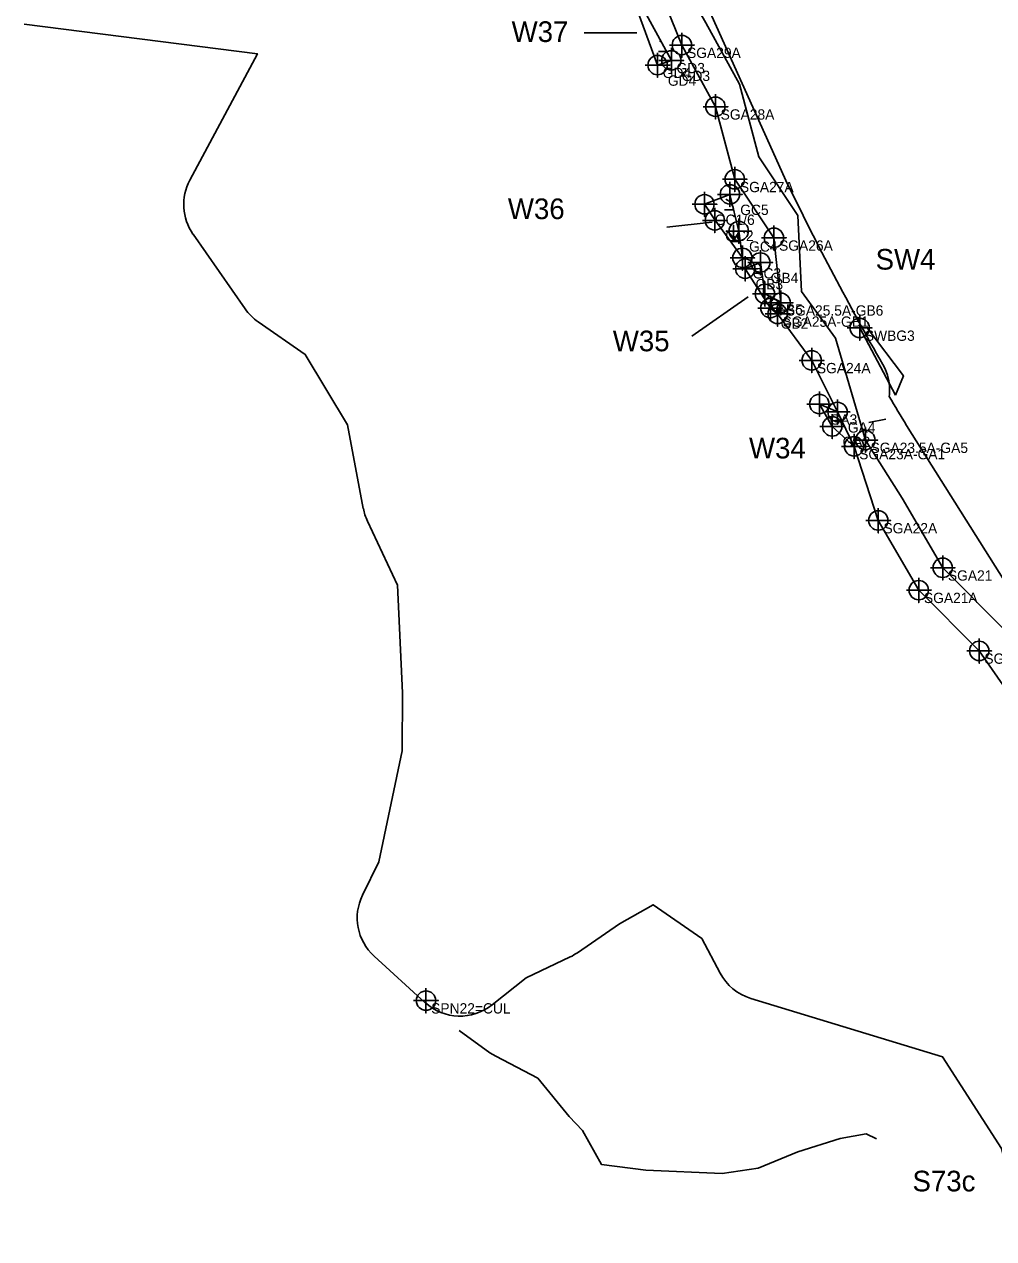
# Model space of a CAD drawing. Extents: x 1253697 to 1278588, y 912189 to 981699.
# Drawn here: x 1257055 to 1257993, y 946580 to 947756 of the extents above; entities that cross this region are included whole.
import ezdxf

# ---------------------------------------------------------------- set-up
doc = ezdxf.new("R2010")
doc.units = 0
for name, color, linetype in [('Default', 7, 'Continuous'), ('Exist Environmental Wetland Boundary', 7, 'Continuous'), ('Exist Environmental Wetland Boundary Cogo Comment', 7, 'Continuous'), ('Exist Environmental Wetland Boundary Cogo Number', 7, 'Continuous'), ('Exist Environmental Wetland Boundary Cogo Point CELL', 7, 'Continuous'), ('Exist Hydro Jurisdictional Stream or Body of Water Mitigable', 7, 'Continuous'), ('Exist Hydro Jurisdictional Stream or Body of Water Mitigable Cogo Comment', 7, 'Continuous'), ('Exist Hydro Jurisdictional Stream or Body of Water Mitigable Cogo Number', 7, 'Continuous'), ('Exist Hydro Jurisdictional Stream or Body of Water Mitigable Cogo Point CELL', 7, 'Continuous'), ('Exist Hydro Jurisdictional Stream or Body of Water NonMitigable Cogo Comment', 7, 'Continuous'), ('Exist Hydro Swamp or Marsh', 7, 'Continuous')]:
    doc.layers.add(name, color=color, linetype=linetype)

msp = doc.modelspace()

# ---------------------------------------------------------------- linework, layer by layer
at = {"layer": 'Default'}
for p, q in [((1257647.8, 947748.1), (1257596.9, 947748.1)), ((1257676.9, 947559.8), (1257720.8, 947564.6)), ((1257218, 947553.2), (1257268.5, 947480.7)), ((1257218, 947553.2), (1257268.5, 947480.7)), ((1257218, 947553.2), (1257268.5, 947480.7)), ((1257218, 947553.2), (1257268.5, 947480.7)), ((1257701.1, 947454.2), (1257755.6, 947492.3)), ((1257892.2, 947396), (1257892.4, 947397.8)), ((1257892.2, 947396), (1257892.4, 947397.8)), ((1257892.2, 947396), (1257892.4, 947397.8)), ((1257892.2, 947396), (1257892.4, 947397.8)), ((1257393.3, 946853.8), (1257442.9, 946808.7)), ((1257393.3, 946853.8), (1257442.9, 946808.7)), ((1257393.3, 946853.8), (1257442.9, 946808.7)), ((1257393.3, 946853.8), (1257442.9, 946808.7))]:
    msp.add_line(p, q, dxfattribs=at)
for points in [[(1257793.8, 947601.7), (1257590.2, 948053.6), (1257578.2, 948080.4)], [(1257793.8, 947601.7), (1257590.2, 948053.6), (1257578.2, 948080.4)], [(1257793.8, 947601.7), (1257590.2, 948053.6), (1257578.2, 948080.4)], [(1257793.8, 947601.7), (1257590.2, 948053.6), (1257578.2, 948080.4)], [(1257054.6, 947756.4), (1257280.4, 947727.9), (1257214.9, 947605.3)], [(1257054.6, 947756.4), (1257280.4, 947727.9), (1257214.9, 947605.3)], [(1257054.6, 947756.4), (1257280.4, 947727.9), (1257214.9, 947605.3)], [(1257054.6, 947756.4), (1257280.4, 947727.9), (1257214.9, 947605.3)], [(1257281.1, 947468.1), (1257326.7, 947436.6), (1257367.7, 947368.4), (1257382.9, 947287.3)], [(1257281.1, 947468.1), (1257326.7, 947436.6), (1257367.7, 947368.4), (1257382.9, 947287.3)], [(1257281.1, 947468.1), (1257326.7, 947436.6), (1257367.7, 947368.4), (1257382.9, 947287.3)], [(1257281.1, 947468.1), (1257326.7, 947436.6), (1257367.7, 947368.4), (1257382.9, 947287.3)], [(1258111.5, 947049.5), (1258013.4, 947201.9), (1257909, 947367.7)], [(1258111.5, 947049.5), (1258013.4, 947201.9), (1257909, 947367.7)], [(1258111.5, 947049.5), (1258013.4, 947201.9), (1257909, 947367.7)], [(1258111.5, 947049.5), (1258013.4, 947201.9), (1257909, 947367.7)], [(1257386.8, 947275.2), (1257416.1, 947213), (1257420.9, 947108.9), (1257420.4, 947052.7), (1257398, 946945.1), (1257382.1, 946912.9)], [(1257386.8, 947275.2), (1257416.1, 947213), (1257420.9, 947108.9), (1257420.4, 947052.7), (1257398, 946945.1), (1257382.1, 946912.9)], [(1257386.8, 947275.2), (1257416.1, 947213), (1257420.9, 947108.9), (1257420.4, 947052.7), (1257398, 946945.1), (1257382.1, 946912.9)], [(1257386.8, 947275.2), (1257416.1, 947213), (1257420.9, 947108.9), (1257420.4, 947052.7), (1257398, 946945.1), (1257382.1, 946912.9)], [(1257590.2, 946857), (1257631.1, 946885.2), (1257663.7, 946903.6), (1257710.7, 946871), (1257728.5, 946837.3)], [(1257590.2, 946857), (1257631.1, 946885.2), (1257663.7, 946903.6), (1257710.7, 946871), (1257728.5, 946837.3)], [(1257590.2, 946857), (1257631.1, 946885.2), (1257663.7, 946903.6), (1257710.7, 946871), (1257728.5, 946837.3)], [(1257590.2, 946857), (1257631.1, 946885.2), (1257663.7, 946903.6), (1257710.7, 946871), (1257728.5, 946837.3)], [(1257507.7, 946806.6), (1257540.6, 946832.8), (1257583.2, 946853)], [(1257507.7, 946806.6), (1257540.6, 946832.8), (1257583.2, 946853)], [(1257507.7, 946806.6), (1257540.6, 946832.8), (1257583.2, 946853)], [(1257507.7, 946806.6), (1257540.6, 946832.8), (1257583.2, 946853)], [(1257758.1, 946812.8), (1257943.8, 946756.1), (1258000.9, 946667.4), (1258021.6, 946580.1)], [(1257758.1, 946812.8), (1257943.8, 946756.1), (1258000.9, 946667.4), (1258021.6, 946580.1)], [(1257758.1, 946812.8), (1257943.8, 946756.1), (1258000.9, 946667.4), (1258021.6, 946580.1)], [(1257758.1, 946812.8), (1257943.8, 946756.1), (1258000.9, 946667.4), (1258021.6, 946580.1)]]:
    msp.add_lwpolyline(points, dxfattribs=at)
for centre, radius, start, end in [((1257259, 947581.8), 50, 151.9033, 214.8528), ((1257259, 947581.8), 50, 151.9033, 214.8528), ((1257259, 947581.8), 50, 151.9033, 214.8528), ((1257259, 947581.8), 50, 151.9033, 214.8528), ((1260439.1, 948884.6), 2940, 205.8715, 209.726), ((1260439.1, 948884.6), 2940, 205.8715, 209.726), ((1260439.1, 948884.6), 2940, 205.8715, 209.726), ((1260439.1, 948884.6), 2940, 205.8715, 209.726), ((1257309.5, 947509.3), 50, 214.8528, 235.3949), ((1257309.5, 947509.3), 50, 214.8528, 235.3949), ((1257309.5, 947509.3), 50, 214.8528, 235.3949), ((1257309.5, 947509.3), 50, 214.8528, 235.3949), ((1257842.6, 947402), 50, 355.1663, 29.726), ((1257842.6, 947402), 50, 355.1663, 29.726), ((1257842.6, 947402), 50, 355.1663, 29.726), ((1257842.6, 947402), 50, 355.1663, 29.726), ((1260439.1, 948884.6), 2950, 210.3058, 210.9444), ((1260439.1, 948884.6), 2950, 210.3058, 210.9444), ((1260439.1, 948884.6), 2950, 210.3058, 210.9444), ((1260439.1, 948884.6), 2950, 210.3058, 210.9444), ((1257432.1, 947296.6), 50, 190.6159, 205.2305), ((1257432.1, 947296.6), 50, 190.6159, 205.2305), ((1257432.1, 947296.6), 50, 190.6159, 205.2305), ((1257432.1, 947296.6), 50, 190.6159, 205.2305), ((1257427, 946890.8), 50, 153.7581, 227.6884), ((1257427, 946890.8), 50, 153.7581, 227.6884), ((1257427, 946890.8), 50, 153.7581, 227.6884), ((1257427, 946890.8), 50, 153.7581, 227.6884), ((1257561.8, 946898.2), 50, 295.3526, 304.5875), ((1257561.8, 946898.2), 50, 295.3526, 304.5875), ((1257561.8, 946898.2), 50, 295.3526, 304.5875), ((1257561.8, 946898.2), 50, 295.3526, 304.5875), ((1257772.7, 946860.7), 50, 207.8312, 253.0072), ((1257772.7, 946860.7), 50, 207.8312, 253.0072), ((1257772.7, 946860.7), 50, 207.8312, 253.0072), ((1257772.7, 946860.7), 50, 207.8312, 253.0072), ((1257476.5, 946845.7), 50, 227.6884, 308.5727), ((1257476.5, 946845.7), 50, 227.6884, 308.5727), ((1257476.5, 946845.7), 50, 227.6884, 308.5727), ((1257476.5, 946845.7), 50, 227.6884, 308.5727)]:
    msp.add_arc(centre, radius, start, end, dxfattribs=at)
at = {"layer": 'Exist Environmental Wetland Boundary'}
for points in [[(1257667.8, 947716.9), (1257645.8, 947776.6), (1257649.3, 947780.1), (1257681.2, 947721.5)], [(1257737.9, 947591.7), (1257713.3, 947582.1), (1257723.3, 947567.1), (1257750, 947530.2), (1257746.5, 947556.2)]]:
    msp.add_lwpolyline(points, close=True, dxfattribs=at)
for points in [[(1257784.1, 947475.8), (1257777.1, 947481.6), (1257752.7, 947519.7), (1257767.4, 947525.7), (1257771.8, 947495.3), (1257787, 947487.5)], [(1257858.1, 947347.6), (1257837, 947366.9), (1257824.5, 947388.6), (1257842.1, 947380.9)]]:
    msp.add_lwpolyline(points, dxfattribs=at)
at = {"layer": 'Exist Environmental Wetland Boundary Cogo Point CELL'}
for points in [[(1257667.8, 947728.9), (1257667.8, 947704.9), (1257667.8, 947716.9), (1257679.8, 947716.9), (1257655.8, 947716.9)], [(1257681.2, 947733.5), (1257681.2, 947709.5), (1257681.2, 947721.5), (1257693.2, 947721.5), (1257669.2, 947721.5)], [(1257737.9, 947603.7), (1257737.9, 947579.7), (1257737.9, 947591.7), (1257749.9, 947591.7), (1257725.9, 947591.7)], [(1257713.3, 947594.1), (1257713.3, 947570.1), (1257713.3, 947582.1), (1257725.3, 947582.1), (1257701.3, 947582.1)], [(1257723.3, 947578.5), (1257723.3, 947554.5), (1257723.3, 947566.5), (1257735.3, 947566.5), (1257711.3, 947566.5)], [(1257746.5, 947568.2), (1257746.5, 947544.2), (1257746.5, 947556.2), (1257758.5, 947556.2), (1257734.5, 947556.2)], [(1257750, 947542.2), (1257750, 947518.2), (1257750, 947530.2), (1257762, 947530.2), (1257738, 947530.2)], [(1257767.4, 947537.7), (1257767.4, 947513.7), (1257767.4, 947525.7), (1257779.4, 947525.7), (1257755.4, 947525.7)], [(1257752.7, 947531.7), (1257752.7, 947507.7), (1257752.7, 947519.7), (1257764.7, 947519.7), (1257740.7, 947519.7)], [(1257771.8, 947507.3), (1257771.8, 947483.3), (1257771.8, 947495.3), (1257783.8, 947495.3), (1257759.8, 947495.3)], [(1257777.1, 947493.6), (1257777.1, 947469.6), (1257777.1, 947481.6), (1257789.1, 947481.6), (1257765.1, 947481.6)], [(1257824.5, 947400.6), (1257824.5, 947376.6), (1257824.5, 947388.6), (1257836.5, 947388.6), (1257812.5, 947388.6)], [(1257842.1, 947392.9), (1257842.1, 947368.9), (1257842.1, 947380.9), (1257854.1, 947380.9), (1257830.1, 947380.9)], [(1257837, 947378.9), (1257837, 947354.9), (1257837, 947366.9), (1257849, 947366.9), (1257825, 947366.9)]]:
    msp.add_lwpolyline(points, dxfattribs=at)
for centre in [(1257667.8, 947716.9), (1257681.2, 947721.5), (1257737.9, 947591.7), (1257713.3, 947582.1), (1257723.3, 947566.5), (1257746.5, 947556.2), (1257750, 947530.2), (1257752.7, 947519.7), (1257767.4, 947525.7), (1257771.8, 947495.3), (1257777.1, 947481.6), (1257824.5, 947388.6), (1257842.1, 947380.9), (1257837, 947366.9)]:
    msp.add_circle(centre, 9.38, dxfattribs=at)
at = {"layer": 'Exist Hydro Jurisdictional Stream or Body of Water Mitigable'}
msp.add_line((1257872.3, 947370.6), (1257888.8, 947374), dxfattribs=at)
for points in [[(1257595, 948043), (1257649.2, 947872), (1257714.6, 947757.9), (1257747.1, 947698.3), (1257765.8, 947628), (1257803.7, 947571.3), (1257807.2, 947497.5), (1257840.3, 947452.5), (1257869.1, 947353.7), (1257904.8, 947297.4), (1257944, 947230), (1258002.5, 947171.1), (1258045.5, 947109.4), (1258085.7, 947072.7), (1258117.5, 947024), (1258128.6, 946988.7), (1258178.6, 946945.5)], [(1258022.3, 947087.8), (1257979.3, 947149.5), (1257920.8, 947208.3), (1257881.6, 947275.8), (1257858.1, 947347.6), (1257842.1, 947380.9), (1257817.1, 947430.9), (1257784, 947475.9), (1257787.1, 947486.7), (1257780.5, 947549.6), (1257742.6, 947606.3), (1257723.9, 947676.6), (1257691.4, 947736.3), (1257654.2, 947828.3)], [(1257475.6, 946781.9), (1257505.3, 946760), (1257511.3, 946756.8), (1257551.9, 946735.5), (1257582.4, 946698.4), (1257595.1, 946685), (1257613.4, 946652.1), (1257656.5, 946646.4), (1257730.3, 946643.1), (1257765.2, 946648.5), (1257803.7, 946664.1), (1257844.7, 946677), (1257869.9, 946681.8), (1257880, 946676.9)]]:
    msp.add_lwpolyline(points, dxfattribs=at)
msp.add_lwpolyline([(1257898.3, 947397.3), (1257906, 947415.8), (1257870.9, 947462.4), (1257863.6, 947462.3)], close=True, dxfattribs=at)
at = {"layer": 'Exist Hydro Jurisdictional Stream or Body of Water Mitigable Cogo Point CELL'}
for points in [[(1257691.4, 947748.3), (1257691.4, 947724.3), (1257691.4, 947736.3), (1257703.4, 947736.3), (1257679.4, 947736.3)], [(1257723.9, 947688.6), (1257723.9, 947664.6), (1257723.9, 947676.6), (1257735.9, 947676.6), (1257711.9, 947676.6)], [(1257742.6, 947618.3), (1257742.6, 947594.3), (1257742.6, 947606.3), (1257754.6, 947606.3), (1257730.6, 947606.3)], [(1257780.5, 947561.6), (1257780.5, 947537.6), (1257780.5, 947549.6), (1257792.5, 947549.6), (1257768.5, 947549.6)], [(1257787.1, 947498.7), (1257787.1, 947474.7), (1257787.1, 947486.7), (1257799.1, 947486.7), (1257775.1, 947486.7)], [(1257784, 947487.9), (1257784, 947463.9), (1257784, 947475.9), (1257796, 947475.9), (1257772, 947475.9)], [(1257817.1, 947442.9), (1257817.1, 947418.9), (1257817.1, 947430.9), (1257829.1, 947430.9), (1257805.1, 947430.9)], [(1257869.1, 947365.7), (1257869.1, 947341.7), (1257869.1, 947353.7), (1257881.1, 947353.7), (1257857.1, 947353.7)], [(1257858.1, 947359.6), (1257858.1, 947335.6), (1257858.1, 947347.6), (1257870.1, 947347.6), (1257846.1, 947347.6)], [(1257881.6, 947287.8), (1257881.6, 947263.8), (1257881.6, 947275.8), (1257893.6, 947275.8), (1257869.6, 947275.8)], [(1257944, 947242), (1257944, 947218), (1257944, 947230), (1257956, 947230), (1257932, 947230)], [(1257920.8, 947220.3), (1257920.8, 947196.3), (1257920.8, 947208.3), (1257932.8, 947208.3), (1257908.8, 947208.3)], [(1257979.3, 947161.5), (1257979.3, 947137.5), (1257979.3, 947149.5), (1257991.3, 947149.5), (1257967.3, 947149.5)], [(1257443.6, 946822.7), (1257443.6, 946798.7), (1257443.6, 946810.7), (1257455.6, 946810.7), (1257431.6, 946810.7)]]:
    msp.add_lwpolyline(points, dxfattribs=at)
for centre in [(1257691.4, 947736.3), (1257723.9, 947676.6), (1257742.6, 947606.3), (1257780.5, 947549.6), (1257787.1, 947486.7), (1257784, 947475.9), (1257817.1, 947430.9), (1257869.1, 947353.7), (1257858.1, 947347.6), (1257881.6, 947275.8), (1257944, 947230), (1257920.8, 947208.3), (1257979.3, 947149.5), (1257443.6, 946810.7)]:
    msp.add_circle(centre, 9.38, dxfattribs=at)
at = {"layer": 'Exist Hydro Jurisdictional Stream or Body of Water NonMitigable Cogo Comment'}
for points in [[(1257863.6, 947474.3), (1257863.6, 947450.3), (1257863.6, 947462.3), (1257875.6, 947462.3), (1257851.6, 947462.3)], [(1257892.1, 947408.9), (1257863.6, 947462.3), (1257866, 947462.4)]]:
    msp.add_lwpolyline(points, dxfattribs=at)
msp.add_circle((1257863.6, 947462.3), 9.38, dxfattribs=at)
at = {"layer": 'Exist Hydro Swamp or Marsh'}
for p, q in [((1257668.6, 947730), (1257676.6, 947730)), ((1257716.9, 947576.7), (1257717.8, 947576.7)), ((1257761.7, 947515.4), (1257768.9, 947515.4)), ((1257775.2, 947484.6), (1257778.9, 947484.6)), ((1257838.3, 947372.3), (1257846.2, 947372.3))]:
    msp.add_line(p, q, dxfattribs=at)
for points in [[(1257732.8, 947576.7), (1257741.4, 947576.7), (1257741.4, 947577.4)], [(1257741.4, 947577.4), (1257741.4, 947576.7), (1257741.6, 947576.7)], [(1257738.6, 947545.9), (1257741.4, 947545.9), (1257741.4, 947561.7), (1257741.4, 947545.9), (1257747.9, 947545.9)], [(1257770.3, 947492.2), (1257770.3, 947500.4), (1257770.3, 947492.2)]]:
    msp.add_lwpolyline(points, dxfattribs=at)
for centre, radius, start, end in [((1257664.9, 947729.1), 12.3, 57.9357, 67.535), ((1257729.1, 947575.8), 12.3, 15.4921, 67.535), ((1257729.1, 947575.8), 12.3, 4.1403, 11.6902), ((1257759.6, 947570.6), 19.2, 160.7316, 161.6222), ((1257729.1, 947545), 12.3, 4.1403, 67.535), ((1257759.6, 947539.9), 19.2, 131.9636, 161.6222), ((1257758.1, 947514.5), 12.3, 36.3504, 56.1125), ((1257788.6, 947478.5), 19.2, 130.5235, 147.2108), ((1257865.2, 947335.5), 19.2, 122.1274, 124.9632)]:
    msp.add_arc(centre, radius, start, end, dxfattribs=at)

# ---------------------------------------------------------------- texts
at = {"layer": 'Exist Environmental Wetland Boundary Cogo Comment'}
for s, p in [('GD4', (1257677.8, 947696.9)), ('GD3', (1257691.2, 947701.5)), ('GC1/6', (1257723.3, 947562.1)), ('GC5', (1257747.9, 947571.7)), ('GC2', (1257733.3, 947546.5)), ('GC4', (1257756.5, 947536.2)), ('GC3', (1257760, 947510.2)), ('GB4', (1257777.4, 947505.7)), ('GB3', (1257762.7, 947499.7)), ('GB5', (1257781.8, 947475.3)), ('GB2', (1257787.1, 947461.6)), ('GA3', (1257834.5, 947368.6)), ('GA4', (1257852.1, 947360.9)), ('GA2', (1257847, 947346.9))]:
    msp.add_text(s, height=10, dxfattribs=at).set_placement(p)
at = {"layer": 'Exist Environmental Wetland Boundary Cogo Number'}
for s, p in [('W37', (1257526.5, 947739.3)), ('W36', (1257522.9, 947567.7)), ('W35', (1257624.5, 947439.7)), ('W34', (1257756.4, 947335.9))]:
    msp.add_text(s, height=20, dxfattribs=at).set_placement(p)
at = {"layer": 'Exist Hydro Jurisdictional Stream or Body of Water Mitigable Cogo Comment'}
for s, p in [('SGA29A', (1257696.4, 947723.8)), ('GD4', (1257672.8, 947704.4)), ('GD3', (1257686.2, 947709)), ('SGA28A', (1257728.9, 947664.1)), ('SGA27A', (1257747.6, 947593.8)), ('SGA26A', (1257785.5, 947537.1)), ('SGA25.5A-GB6', (1257792.1, 947474.2)), ('SGA25A-GB1', (1257789, 947463.4)), ('SGA24A', (1257822.1, 947418.4)), ('SGA23.5A-GA5', (1257874.1, 947341.2)), ('SGA23A-GA1', (1257863.1, 947335.1)), ('SGA22A', (1257886.6, 947263.3)), ('SGA21', (1257949, 947217.5)), ('SGA21A', (1257925.8, 947195.8)), ('SGA20A', (1257984.3, 947137)), ('SPN22=CUL', (1257448.6, 946798.2))]:
    msp.add_text(s, height=10, dxfattribs=at).set_placement(p)
at = {"layer": 'Exist Hydro Jurisdictional Stream or Body of Water Mitigable Cogo Number'}
for s, p in [('SW4', (1257879, 947518.8)), ('S73c', (1257914.7, 946625.9))]:
    msp.add_text(s, height=20, dxfattribs=at).set_placement(p)
at = {"layer": 'Exist Hydro Jurisdictional Stream or Body of Water NonMitigable Cogo Comment'}
msp.add_text('SWBG3', height=10, dxfattribs=at).set_placement((1257868.6, 947449.8))

doc.saveas('drawing.dxf')
